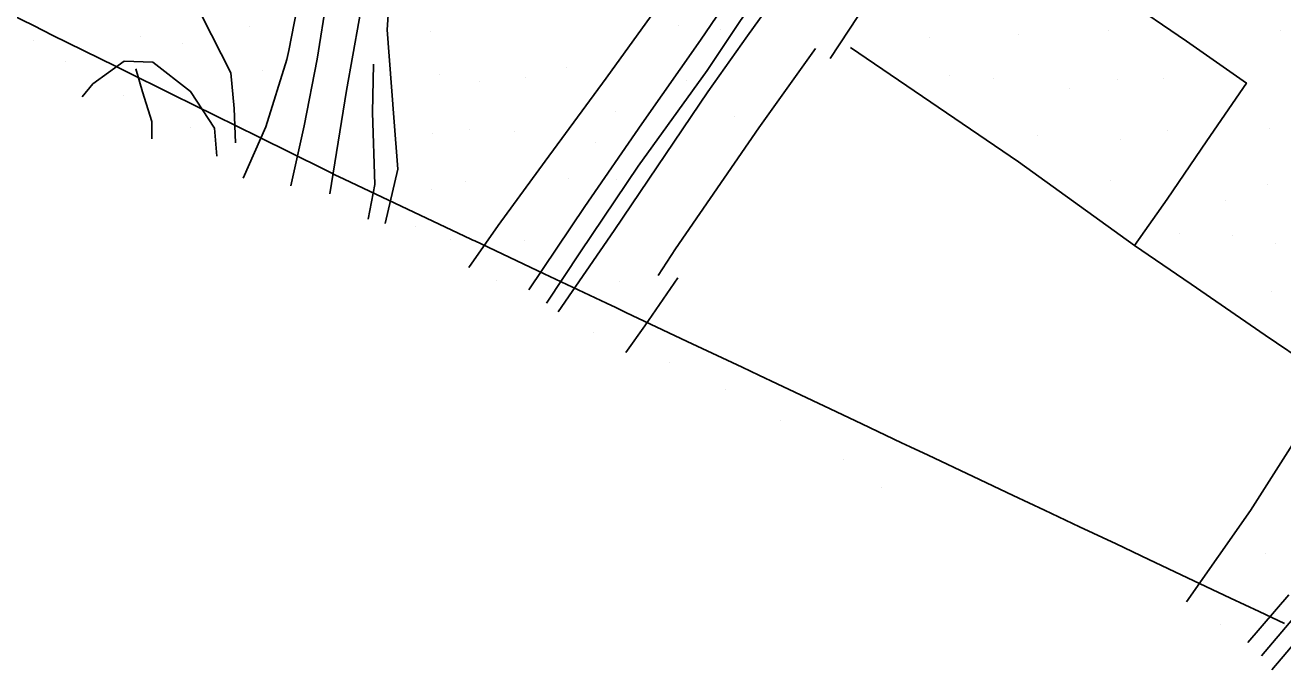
# Model space of a CAD drawing. Extents: x 1497074 to 1501343, y 481943 to 486114.
# Drawn here: x 1498743.8 to 1499095.8, y 482791.4 to 482971.9 of the extents above; entities that cross this region are included whole.
import ezdxf

# ---------------------------------------------------------------- set-up
doc = ezdxf.new("R2010")
doc.units = 0
for name, color, linetype in [('PH Exist DTM Boundary', 7, 'Continuous'), ('PH Exist DTM Breakline', 7, 'Continuous'), ('PH Exist DTM Point', 7, 'Continuous')]:
    doc.layers.add(name, color=color, linetype=linetype)

msp = doc.modelspace()

# ---------------------------------------------------------------- linework, layer by layer
at = {"layer": 'PH Exist DTM Boundary'}
msp.add_lwpolyline([(1498729.09, 482980.2), (1498746.7, 482971.49), (1498748.3, 482970.7), (1498749.09, 482970.31), (1498751.43, 482969.15), (1498769.09, 482960.42), (1498787.15, 482951.49), (1498789.09, 482950.53), (1498790.98, 482949.6), (1498809.09, 482940.65), (1498827.61, 482931.49), (1498829.09, 482930.76), (1498830.54, 482930.05), (1498833.06, 482928.8), (1498833.06, 482928.8), (1498849.09, 482921.22), (1498868.58, 482912), (1498869.09, 482911.76), (1498869.66, 482911.49), (1498889.09, 482902.31), (1498906.51, 482894.07), (1498909.09, 482892.85), (1498911.96, 482891.49), (1498929.09, 482883.39), (1498944.45, 482876.13), (1498949.09, 482873.94), (1498954.26, 482871.49), (1498969.09, 482864.48), (1498977.91, 482860.31), (1498989.09, 482855.02), (1498991.49, 482853.89), (1498996.56, 482851.49), (1499009.09, 482845.57), (1499020.33, 482840.26), (1499029.09, 482836.11), (1499038.86, 482831.49), (1499049.09, 482826.66), (1499058.26, 482822.32), (1499069.09, 482817.2), (1499081.16, 482811.49), (1499089.09, 482807.74), (1499096.2, 482804.38)], dxfattribs=at)
at = {"layer": 'PH Exist DTM Breakline'}
for points in [[(1498804.81, 482929.11), (1498811.19, 482943.45), (1498817.06, 482962.33), (1498817.58, 482964.79), (1498823.59, 482995.51), (1498824.68, 483000.48), (1498828.94, 483017.56), (1498834.02, 483034.74), (1498855.46, 483086.36), (1498865.16, 483106.46), (1498877.72, 483130.3), (1498898.87, 483166.74)], [(1498909.35, 483164.77), (1498905.41, 483157.48), (1498895.69, 483139.74), (1498884.35, 483120.07), (1498875.12, 483104.09), (1498864.94, 483085.64), (1498855.74, 483067.77), (1498847.95, 483050.36), (1498843.04, 483037.75), (1498838.69, 483023.81), (1498833.97, 483006.86), (1498830.84, 482993.12), (1498828.28, 482979.49), (1498825.55, 482962.43), (1498821.93, 482943.72), (1498818.22, 482926.95)], [(1498917.57, 483159.85), (1498912.7, 483151.36), (1498900.46, 483130.05), (1498889, 483110.49), (1498881.26, 483097.04), (1498873.79, 483083.61), (1498867.16, 483070.6), (1498859.67, 483053.57), (1498853.08, 483036.4), (1498848.65, 483022.83), (1498844.4, 483007.6), (1498840.38, 482991.79), (1498837.31, 482973.37), (1498833.75, 482953.63), (1498829.07, 482924.67)], [(1499014.93, 483105.1), (1499008.63, 483097.73), (1499000.12, 483086.53), (1498994.12, 483079.42), (1498987.68, 483069.89), (1498981.92, 483060.98), (1498976.15, 483052.31), (1498968.99, 483042.39), (1498962.01, 483034.19), (1498952.61, 483019.22), (1498943.15, 483006.74), (1498930.58, 482989.34), (1498920.25, 482976.19), (1498906.43, 482957.09), (1498889.35, 482933.83), (1498876.16, 482915.79), (1498867.99, 482904.09)], [(1498884.82, 482897.83), (1498900.48, 482921.12), (1498916.43, 482944.3), (1498932.85, 482967.68), (1498949.18, 482991.77), (1498962.12, 483010.17), (1498975.9, 483029.46), (1498983.17, 483039.86), (1498995.49, 483057.58), (1499007.27, 483074.27), (1499017.41, 483089.06), (1499022.63, 483098.29), (1499025.24, 483103.23), (1499025.47, 483103.93)], [(1498889.71, 482894.06), (1498899.25, 482908.41), (1498915.37, 482932.44), (1498934.7, 482959.19), (1498953.77, 482987.96), (1498966.08, 483005.61), (1498978.34, 483022.39), (1498987.33, 483034.52), (1499002.77, 483058.03), (1499011.84, 483071.47), (1499021.79, 483081.7), (1499033.11, 483086.29), (1499046.09, 483087.44), (1499057.71, 483084.41), (1499070.59, 483080), (1499077.77, 483080.44), (1499085, 483081.39), (1499088.03, 483082.65), (1499088.96, 483082.83)], [(1498748.8, 483029.53), (1498756.45, 483021.68), (1498762.97, 483012.2), (1498771.56, 483001.85), (1498782, 482991.2), (1498790.6, 482979.89), (1498801.37, 482958.58), (1498802.31, 482948.59), (1498802.72, 482938.92)], [(1499054.24, 482910.2), (1499063.35, 482923.19), (1499074.49, 482939.54), (1499085.56, 482955.68), (1499068.79, 482967.41), (1499050.98, 482979.66), (1499035.39, 482990.3), (1499018.55, 483001.95), (1499003.1, 483012.7), (1498991.18, 482995.27), (1498979.58, 482978.43), (1498969.12, 482962.62)], [(1498844.6, 482916.38), (1498848.16, 482931.58), (1498846.99, 482946.05), (1498845.1, 482970.59), (1498846.46, 482990.13), (1498851.15, 483008.7)], [(1498892.96, 482891.63), (1498908.63, 482914.39), (1498920.71, 482932.26), (1498934.87, 482953.23), (1498945.98, 482968.92), (1498958.64, 482986.67)], [(1498964.95, 482965.42), (1498949.1, 482943.18), (1498925.8, 482909.27), (1498920.93, 482901.83)], [(1498974.74, 482965.64), (1499021.79, 482933.62), (1499054.24, 482910.2)], [(1498797.49, 482935.27), (1498796.8, 482943.1), (1498790.15, 482953.36), (1498779.61, 482961.53), (1498771.57, 482961.86), (1498762.79, 482955.44), (1498759.81, 482951.86)], [(1498839.81, 482917.59), (1498841.66, 482927.26), (1498841.02, 482947.48), (1498841.33, 482961.03)], [(1498774.81, 482959.67), (1498776.71, 482953.22), (1498779.29, 482944.9), (1498779.31, 482940.11)], [(1499102.63, 482874.72), (1499103.75, 482876.33), (1499090.81, 482885.08), (1499070.1, 482899.37), (1499060.14, 482906.21), (1499054.24, 482910.2)], [(1498911.91, 482880.24), (1498917.2, 482887.76), (1498926.44, 482901.18)], [(1499068.82, 482810.47), (1499086.72, 482836.07), (1499101.74, 482859.67), (1499107.55, 482872.82), (1499103.75, 482876.33)], [(1499127.36, 482840.37), (1499111.94, 482821.7), (1499098.53, 482805.74), (1499089.77, 482795.34)], [(1499132.7, 482839.18), (1499112.09, 482814.33), (1499092.71, 482791.42)], [(1499097.4, 482812.44), (1499085.97, 482799.09)]]:
    msp.add_lwpolyline(points, dxfattribs=at)
at = {"layer": 'PH Exist DTM Point'}
for p, q in [((1498806.73, 482971.56), (1498806.73, 482971.56)), ((1498926.66, 482971.88), (1498926.66, 482971.88)), ((1498938.51, 482970.58), (1498938.51, 482970.58)), ((1498746.11, 482967.6), (1498746.11, 482967.6)), ((1498776.02, 482968.75), (1498776.02, 482968.75)), ((1498857.32, 482970.13), (1498857.32, 482970.13)), ((1498996.99, 482968.39), (1498996.99, 482968.39)), ((1499021.8, 482969.39), (1499021.8, 482969.39)), ((1499047.1, 482970.42), (1499047.1, 482970.42)), ((1499095.15, 482970.44), (1499095.15, 482970.44)), ((1498787.89, 482966.82), (1498787.89, 482966.82)), ((1498755.15, 482961.77), (1498755.15, 482961.77)), ((1498895.44, 482960.08), (1498895.44, 482960.08)), ((1498810.19, 482959.33), (1498810.19, 482959.33)), ((1498859.76, 482958.05), (1498859.76, 482958.05)), ((1498883.84, 482957.28), (1498883.84, 482957.28)), ((1499002.62, 482957.91), (1499002.62, 482957.91)), ((1499014.87, 482956.9), (1499014.87, 482956.9)), ((1499049.38, 482956.59), (1499049.38, 482956.59)), ((1499062.49, 482957.04), (1499062.49, 482957.04)), ((1498870.88, 482956.15), (1498870.88, 482956.15)), ((1498928.88, 482956.41), (1498928.88, 482956.41)), ((1499036.11, 482954.19), (1499036.11, 482954.19)), ((1498771.34, 482952.14), (1498771.34, 482952.14)), ((1498909.16, 482947.69), (1498909.16, 482947.69)), ((1498942.26, 482946.47), (1498942.26, 482946.47)), ((1498790.1, 482943.3), (1498790.1, 482943.3)), ((1498868.23, 482942.78), (1498868.23, 482942.78)), ((1499063.61, 482942.38), (1499063.61, 482942.38)), ((1499091.98, 482942.98), (1499091.98, 482942.98)), ((1498857.74, 482941.62), (1498857.74, 482941.62)), ((1498880.63, 482942.22), (1498880.63, 482942.22)), ((1498903.46, 482939.12), (1498903.46, 482939.12)), ((1499027.08, 482941.12), (1499027.08, 482941.12)), ((1499050.29, 482939.97), (1499050.29, 482939.97)), ((1498895.77, 482928.93), (1498895.77, 482928.93)), ((1498909.39, 482928.78), (1498909.39, 482928.78)), ((1499047.62, 482928.43), (1499047.62, 482928.43)), ((1498857.57, 482925.85), (1498857.57, 482925.85)), ((1498867.17, 482928.02), (1498867.17, 482928.02)), ((1499091.58, 482927.2), (1499091.58, 482927.2)), ((1499079.81, 482922.73), (1499079.81, 482922.73)), ((1498852.95, 482915.43), (1498852.95, 482915.43)), ((1498862.9, 482912.04), (1498862.9, 482912.04)), ((1498883.62, 482911.67), (1498883.62, 482911.67)), ((1499066.74, 482913.48), (1499066.74, 482913.48)), ((1499081.62, 482912.89), (1499081.62, 482912.89)), ((1499093.77, 482910.85), (1499093.77, 482910.85)), ((1498875.82, 482900.43), (1498875.82, 482900.43)), ((1498910.17, 482900.17), (1498910.17, 482900.17)), ((1499092.7, 482897.24), (1499092.7, 482897.24)), ((1498902.95, 482885.84), (1498902.95, 482885.84)), ((1498924.08, 482877.44), (1498924.08, 482877.44)), ((1498939.9, 482869.81), (1498939.9, 482869.81)), ((1498955.24, 482861.27), (1498955.24, 482861.27)), ((1498972.92, 482850.23), (1498972.92, 482850.23)), ((1498983.53, 482842.61), (1498983.53, 482842.61)), ((1499091.04, 482823.95), (1499091.04, 482823.95)), ((1499078.23, 482804.11), (1499078.23, 482804.11))]:
    msp.add_line(p, q, dxfattribs=at)

doc.saveas('drawing.dxf')
